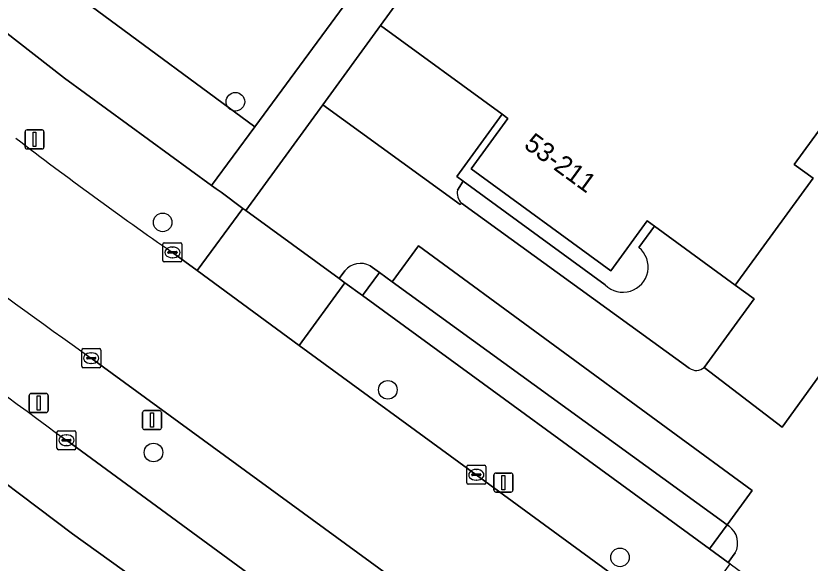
# Model space of a CAD drawing. Extents: x 159674 to 160531, y 382172 to 382904.
# Drawn here: x 159817.71 to 159859.39, y 382382.67 to 382411.39 of the extents above; entities that cross this region are included whole.
import ezdxf

# ---------------------------------------------------------------- set-up
doc = ezdxf.new("R2010")
doc.units = 0
for name, color, linetype in [('IMGEO_Berm_groen', 7, 'Continuous'), ('IMGEO_Boom', 7, 'Continuous'), ('IMGEO_Groenvoorziening', 7, 'Continuous'), ('IMGEO_Kolk', 7, 'Continuous'), ('IMGEO_Lichtmast', 7, 'Continuous'), ('IMGEO_Loofbos', 7, 'Continuous'), ('IMGEO_Pand', 7, 'Continuous'), ('IMGEO_Pand_nummerreeks', 7, 'Continuous'), ('IMGEO_Parkeervlak_open', 7, 'Continuous'), ('IMGEO_Rijbaan_lokaal_open', 7, 'Continuous'), ('IMGEO_Rijbaan_regionaal_gesloten', 7, 'Continuous'), ('IMGEO_Verkeersbordpaal', 7, 'Continuous'), ('IMGEO_Voetpad_open', 7, 'Continuous')]:
    doc.layers.add(name, color=color, linetype=linetype)

msp = doc.modelspace()

# ---------------------------------------------------------------- linework, layer by layer
at = {"layer": 'IMGEO_Berm_groen'}
for points in [[(159886.281, 382346.283), (159868.85, 382358.908), (159865.527, 382361.323), (159865.165, 382361.587), (159862.453, 382363.558), (159861.935, 382363.943), (159861.603, 382364.191), (159853.244, 382370.412), (159837.398, 382381.921), (159821.663, 382393.428)], [(159820.362, 382389.119), (159843.591, 382372.074), (159859.265, 382360.99), (159859.599, 382360.751), (159862.851, 382358.42), (159863.22, 382358.155), (159864.219, 382357.439), (159890.517, 382338.312), (159899.278, 382331.94), (159949.37, 382295.571), (159996.559, 382260.85), (159998.978, 382264.261), (159993.641, 382268.144), (159978.692, 382279.072), (159964.493, 382289.401), (159948.694, 382300.897), (159932.887, 382312.381), (159917.12, 382323.888), (159901.276, 382335.387), (159892.752, 382341.534), (159890.778, 382342.957), (159886.281, 382346.283)]]:
    msp.add_lwpolyline(points, dxfattribs=at)
for centre, radius, start, end in [((159963.031, 382594.312), 245.64, 230.30196, 234.86487), ((160053.044, 382708.523), 395.171, 230.95383, 233.92705), ((160055.936, 382709.342), 405.09, 231.68362, 234.71251)]:
    msp.add_arc(centre, radius, start, end, dxfattribs=at)
at = {"layer": 'IMGEO_Boom'}
for centre in [(159829.228, 382406.887), (159825.411, 382400.554), (159837.227, 382391.765), (159824.931, 382388.474), (159849.412, 382382.968)]:
    msp.add_circle(centre, 0.489, dxfattribs=at)
at = {"layer": 'IMGEO_Groenvoorziening'}
for points in [[(159849.589, 382425.968), (159848.535, 382426.737), (159852.596, 382432.305), (159850.847, 382433.63), (159844.306, 382424.692), (159830.242, 382405.57), (159827.974, 382402.485), (159828.223, 382402.31), (159828.473, 382402.136), (159829.622, 382401.286), (159829.772, 382401.177), (159833.812, 382406.727), (159836.843, 382410.89), (159840.818, 382416.34), (159841.96, 382415.507)], [(159837.457, 382397.431), (159836.782, 382397.921), (159835.897, 382396.709), (159854.105, 382383.419), (159855.03, 382384.685)]]:
    msp.add_lwpolyline(points, close=True, dxfattribs=at)
msp.add_lwpolyline([(159812.216, 382414.568), (159817.078, 382410.61), (159820.265, 382408.131), (159827.974, 382402.485), (159830.242, 382405.57), (159821.663, 382411.898)], dxfattribs=at)
at = {"layer": 'IMGEO_Kolk'}
for p, q in [((159825.496, 382399.478), (159826.348, 382399.478)), ((159825.421, 382398.552), (159825.421, 382399.404)), ((159825.909, 382399.258), (159825.934, 382399.258)), ((159826.422, 382399.404), (159826.422, 382398.552)), ((159825.68, 382398.972), (159825.68, 382398.984)), ((159826.118, 382398.935), (159825.72, 382398.935)), ((159825.723, 382399.021), (159826.121, 382399.021)), ((159825.932, 382398.698), (159825.907, 382398.698)), ((159826.164, 382398.984), (159826.164, 382398.972)), ((159826.348, 382398.478), (159825.496, 382398.478)), ((159821.161, 382393), (159821.161, 382393.852)), ((159821.236, 382393.926), (159822.088, 382393.926)), ((159821.649, 382393.706), (159821.674, 382393.706)), ((159822.162, 382393.852), (159822.162, 382393)), ((159821.42, 382393.42), (159821.42, 382393.432)), ((159821.858, 382393.383), (159821.46, 382393.383)), ((159821.463, 382393.469), (159821.861, 382393.469)), ((159821.904, 382393.432), (159821.904, 382393.42)), ((159822.088, 382392.926), (159821.236, 382392.926)), ((159821.672, 382393.146), (159821.647, 382393.146)), ((159819.861, 382388.693), (159819.861, 382389.545)), ((159819.936, 382389.619), (159820.788, 382389.619)), ((159820.862, 382389.545), (159820.862, 382388.693)), ((159820.12, 382389.113), (159820.12, 382389.125)), ((159820.558, 382389.076), (159820.16, 382389.076)), ((159820.163, 382389.162), (159820.561, 382389.162)), ((159820.349, 382389.399), (159820.374, 382389.399)), ((159820.604, 382389.125), (159820.604, 382389.113)), ((159820.372, 382388.839), (159820.347, 382388.839)), ((159820.788, 382388.619), (159819.936, 382388.619)), ((159841.445, 382387.804), (159842.297, 382387.804)), ((159841.37, 382386.878), (159841.37, 382387.73)), ((159841.858, 382387.584), (159841.883, 382387.584)), ((159842.371, 382387.73), (159842.371, 382386.878)), ((159841.629, 382387.298), (159841.629, 382387.31)), ((159842.067, 382387.261), (159841.669, 382387.261)), ((159841.672, 382387.347), (159842.07, 382387.347)), ((159841.881, 382387.024), (159841.856, 382387.024)), ((159842.113, 382387.31), (159842.113, 382387.298)), ((159842.297, 382386.804), (159841.445, 382386.804))]:
    msp.add_line(p, q, dxfattribs=at)
for points in [[(159825.496, 382399.478), (159826.348, 382399.478)], [(159825.421, 382398.552), (159825.421, 382399.404)], [(159826.422, 382399.404), (159826.422, 382398.552)], [(159826.348, 382398.478), (159825.496, 382398.478)], [(159821.161, 382393), (159821.161, 382393.852)], [(159821.236, 382393.926), (159822.088, 382393.926)], [(159822.162, 382393.852), (159822.162, 382393)], [(159822.088, 382392.926), (159821.236, 382392.926)], [(159819.861, 382388.693), (159819.861, 382389.545)], [(159819.936, 382389.619), (159820.788, 382389.619)], [(159820.862, 382389.545), (159820.862, 382388.693)], [(159820.788, 382388.619), (159819.936, 382388.619)], [(159841.445, 382387.804), (159842.297, 382387.804)], [(159841.37, 382386.878), (159841.37, 382387.73)], [(159842.371, 382387.73), (159842.371, 382386.878)], [(159842.297, 382386.804), (159841.445, 382386.804)]]:
    msp.add_lwpolyline(points, dxfattribs=at)
for centre, radius, start, end in [((159825.498, 382399.402), 0.0765, 91.552, 178.448), ((159825.498, 382399.402), 0.0765, 91.552, 178.448), ((159826.346, 382399.402), 0.0765, 1.552, 88.448), ((159826.346, 382399.402), 0.0765, 1.552, 88.448), ((159825.72, 382398.981), 0.0403, 85.8775, 175.7526), ((159825.717, 382398.971), 0.0366, 178.938, 274.7102), ((159826.121, 382398.978), 0.043, 264.8664, 352.4533), ((159826.125, 382398.983), 0.0386, 1.7309, 96.639), ((159825.498, 382398.554), 0.0765, 181.552, 268.448), ((159825.498, 382398.554), 0.0765, 181.552, 268.448), ((159826.346, 382398.554), 0.0765, 271.552, 358.448), ((159826.346, 382398.554), 0.0765, 271.552, 358.448), ((159821.238, 382393.85), 0.0765, 91.552, 178.448), ((159821.238, 382393.85), 0.0765, 91.552, 178.448), ((159822.086, 382393.85), 0.0765, 1.552, 88.448), ((159822.086, 382393.85), 0.0765, 1.552, 88.448), ((159821.46, 382393.429), 0.0403, 85.8775, 175.7526), ((159821.457, 382393.419), 0.0366, 178.938, 274.7102), ((159821.861, 382393.426), 0.043, 264.8664, 352.4533), ((159821.865, 382393.431), 0.0386, 1.7309, 96.639), ((159821.238, 382393.002), 0.0765, 181.552, 268.448), ((159821.238, 382393.002), 0.0765, 181.552, 268.448), ((159822.086, 382393.002), 0.0765, 271.552, 358.448), ((159822.086, 382393.002), 0.0765, 271.552, 358.448), ((159819.938, 382389.543), 0.0765, 91.552, 178.448), ((159819.938, 382389.543), 0.0765, 91.552, 178.448), ((159820.786, 382389.543), 0.0765, 1.552, 88.448), ((159820.786, 382389.543), 0.0765, 1.552, 88.448), ((159820.16, 382389.122), 0.0403, 85.8775, 175.7526), ((159820.157, 382389.112), 0.0366, 178.938, 274.7102), ((159820.561, 382389.119), 0.043, 264.8664, 352.4533), ((159820.565, 382389.124), 0.0386, 1.7309, 96.639), ((159819.938, 382388.695), 0.0765, 181.552, 268.448), ((159819.938, 382388.695), 0.0765, 181.552, 268.448), ((159820.786, 382388.695), 0.0765, 271.552, 358.448), ((159820.786, 382388.695), 0.0765, 271.552, 358.448), ((159841.447, 382387.728), 0.0765, 91.552, 178.448), ((159841.447, 382387.728), 0.0765, 91.552, 178.448), ((159842.295, 382387.728), 0.0765, 1.552, 88.448), ((159842.295, 382387.728), 0.0765, 1.552, 88.448), ((159841.669, 382387.307), 0.0403, 85.8775, 175.7526), ((159841.666, 382387.297), 0.0366, 178.938, 274.7102), ((159842.07, 382387.304), 0.043, 264.8664, 352.4533), ((159842.074, 382387.309), 0.0386, 1.7309, 96.639), ((159841.447, 382386.88), 0.0765, 181.552, 268.448), ((159841.447, 382386.88), 0.0765, 181.552, 268.448), ((159842.295, 382386.88), 0.0765, 271.552, 358.448), ((159842.295, 382386.88), 0.0765, 271.552, 358.448)]:
    msp.add_arc(centre, radius, start, end, dxfattribs=at)
for centre, major_axis, ratio, start_param, end_param in [((159825.908, 382398.978), (-0.387, 0.002), 0.722429, 4.712389, 7.853982), ((159825.933, 382398.978), (-0.39, 0.002), 0.717154, 1.570796, 4.712389), ((159821.648, 382393.426), (-0.387, 0.002), 0.722429, 4.712389, 7.853982), ((159821.673, 382393.426), (-0.39, 0.002), 0.717154, 1.570796, 4.712389), ((159820.348, 382389.119), (-0.387, 0.002), 0.722429, 4.712389, 7.853982), ((159820.373, 382389.119), (-0.39, 0.002), 0.717154, 1.570796, 4.712389), ((159841.857, 382387.304), (-0.387, 0.002), 0.722429, 4.712389, 7.853982), ((159841.882, 382387.304), (-0.39, 0.002), 0.717154, 1.570796, 4.712389)]:
    msp.add_ellipse(centre, major_axis=major_axis, ratio=ratio, start_param=start_param, end_param=end_param, dxfattribs=at)
at = {"layer": 'IMGEO_Lichtmast'}
for p, q in [((159818.192, 382404.506), (159818.192, 382405.306)), ((159818.192, 382405.306), (159818.192, 382404.506)), ((159818.292, 382405.406), (159819.082, 382405.406)), ((159819.082, 382405.406), (159818.292, 382405.406)), ((159819.182, 382405.306), (159819.182, 382404.506)), ((159819.182, 382404.506), (159819.182, 382405.306)), ((159819.082, 382404.406), (159818.292, 382404.406)), ((159818.292, 382404.406), (159819.082, 382404.406)), ((159818.509, 382391.573), (159819.299, 382391.573)), ((159819.299, 382391.573), (159818.509, 382391.573)), ((159818.409, 382390.673), (159818.409, 382391.473)), ((159818.409, 382391.473), (159818.409, 382390.673)), ((159819.399, 382391.473), (159819.399, 382390.673)), ((159819.399, 382390.673), (159819.399, 382391.473)), ((159819.299, 382390.573), (159818.509, 382390.573)), ((159818.509, 382390.573), (159819.299, 382390.573)), ((159842.898, 382387.395), (159843.688, 382387.395)), ((159843.688, 382387.395), (159842.898, 382387.395)), ((159842.798, 382386.495), (159842.798, 382387.295)), ((159842.798, 382387.295), (159842.798, 382386.495)), ((159843.788, 382387.295), (159843.788, 382386.495)), ((159843.788, 382386.495), (159843.788, 382387.295)), ((159843.688, 382386.395), (159842.898, 382386.395)), ((159842.898, 382386.395), (159843.688, 382386.395))]:
    msp.add_line(p, q, dxfattribs=at)
for points in [[(159818.612, 382405.281), (159818.762, 382405.281), (159818.762, 382404.531), (159818.612, 382404.531), (159818.612, 382405.281)], [(159818.829, 382391.448), (159818.979, 382391.448), (159818.979, 382390.698), (159818.829, 382390.698), (159818.829, 382391.448)], [(159843.218, 382387.27), (159843.368, 382387.27), (159843.368, 382386.52), (159843.218, 382386.52), (159843.218, 382387.27)]]:
    msp.add_lwpolyline(points, dxfattribs=at)
for centre, start, end in [((159818.292, 382405.306), 90, 180), ((159818.292, 382405.306), 90, 180), ((159819.082, 382405.306), 0, 90), ((159819.082, 382405.306), 360, 90), ((159818.292, 382404.506), 180, 270), ((159818.292, 382404.506), 180, 270), ((159819.082, 382404.506), 270, 0), ((159819.082, 382404.506), 270, 0), ((159818.509, 382391.473), 90, 180), ((159818.509, 382391.473), 90, 180), ((159819.299, 382391.473), 0, 90), ((159819.299, 382391.473), 360, 90), ((159818.509, 382390.673), 180, 270), ((159818.509, 382390.673), 180, 270), ((159819.299, 382390.673), 270, 0), ((159819.299, 382390.673), 270, 0), ((159842.898, 382387.295), 90, 180), ((159842.898, 382387.295), 90, 180), ((159843.688, 382387.295), 0, 90), ((159843.688, 382387.295), 360, 90), ((159842.898, 382386.495), 180, 270), ((159842.898, 382386.495), 180, 270), ((159843.688, 382386.495), 270, 0), ((159843.688, 382386.495), 270, 0)]:
    msp.add_arc(centre, 0.1, start, end, dxfattribs=at)
at = {"layer": 'IMGEO_Loofbos'}
msp.add_lwpolyline([(159844.306, 382424.692), (159829.073, 382435.778), (159802.513, 382455.107), (159801.476, 382453.322), (159795.918, 382443.754), (159798.367, 382442.276), (159799.129, 382443.565), (159801.195, 382446.998), (159806.598, 382443.777), (159802.505, 382436.914), (159797.102, 382440.135), (159797.743, 382441.22), (159795.303, 382442.693), (159791.814, 382436.688), (159800.943, 382428.659), (159811.368, 382419.491), (159818.446, 382414.27), (159821.663, 382411.898), (159830.242, 382405.57)], close=True, dxfattribs=at)
at = {"layer": 'IMGEO_Pand'}
msp.add_lwpolyline([(159859.644, 382427.226), (159852.625, 382432.345), (159852.596, 382432.305), (159848.535, 382426.737), (159849.589, 382425.968), (159841.96, 382415.507), (159840.818, 382416.34), (159836.843, 382410.89), (159843.227, 382406.234), (159843.532, 382406.011), (159841.602, 382403.365), (159848.938, 382398.015), (159850.846, 382400.63), (159851.228, 382400.352), (159855.462, 382397.264), (159859.552, 382402.873), (159858.555, 382403.6), (159860.298, 382405.99)], dxfattribs=at)
at = {"layer": 'IMGEO_Parkeervlak_open'}
for points in [[(159872.754, 382419.56), (159869.498, 382415.052), (159862.036, 382404.723), (159860.298, 382405.99), (159858.555, 382403.6), (159859.552, 382402.873), (159855.462, 382397.264), (159856.458, 382396.538), (159853.834, 382392.94), (159857.921, 382389.804), (159870.802, 382407.636), (159877.131, 382416.399)], [(159837.457, 382397.431), (159855.03, 382384.685), (159856.343, 382386.484), (159852.103, 382389.593), (159838.83, 382399.324)]]:
    msp.add_lwpolyline(points, close=True, dxfattribs=at)
for points in [[(159843.227, 382406.234), (159836.843, 382410.89), (159833.812, 382406.727), (159841.031, 382401.489), (159841.09, 382401.57)], [(159840.89, 382402.252), (159841.185, 382402.712), (159840.841, 382402.963), (159843.227, 382406.234)]]:
    msp.add_lwpolyline(points, dxfattribs=at)
msp.add_arc((159841.558, 382402.078), 0.69, 165.3689, 227.3192, dxfattribs=at)
at = {"layer": 'IMGEO_Rijbaan_lokaal_open'}
for points in [[(159866.632, 382443.882), (159864.148, 382440.72), (159860.272, 382435.539), (159875.867, 382423.871), (159872.754, 382419.56), (159877.131, 382416.399), (159870.802, 382407.636), (159857.921, 382389.804), (159853.834, 382392.94)], [(159855.462, 382383.204), (159855.086, 382382.703), (159855.186, 382382.63), (159860.432, 382378.766), (159860.819, 382379.287), (159886.628, 382414.084), (159866.632, 382443.882)], [(159853.05, 382392.893), (159841.09, 382401.57), (159841.031, 382401.489), (159833.812, 382406.727), (159829.772, 382401.177), (159834.672, 382397.603), (159834.972, 382398.013)], [(159836.299, 382398.271), (159836.782, 382397.921), (159837.457, 382397.431), (159838.83, 382399.324), (159852.103, 382389.593), (159856.343, 382386.484), (159855.03, 382384.685), (159855.139, 382384.606)], [(159871.799, 382365.514), (159869.691, 382367.042), (159869.338, 382367.299), (159866.106, 382369.642), (159865.765, 382369.89), (159858.632, 382375.062), (159858.078, 382375.421), (159852.819, 382379.291), (159841.871, 382387.303), (159832.567, 382394.095), (159827.221, 382398.024), (159825.921, 382398.977)], [(159821.663, 382393.428), (159837.398, 382381.921), (159853.244, 382370.412), (159861.603, 382364.191), (159861.935, 382363.943), (159862.453, 382363.558), (159865.165, 382361.587), (159865.527, 382361.323), (159868.85, 382358.908), (159886.281, 382346.283), (159890.778, 382342.957), (159892.752, 382341.534), (159901.276, 382335.387), (159917.12, 382323.888), (159932.887, 382312.381), (159948.694, 382300.897), (159964.493, 382289.401), (159978.692, 382279.072), (159993.641, 382268.144), (159998.978, 382264.261), (160000, 382263.517), (160011.011, 382255.498), (160014.603, 382252.861)]]:
    msp.add_lwpolyline(points, dxfattribs=at)
for centre, radius, start, end in [((159963.031, 382594.312), 245.64, 230.30196, 234.86487), ((159948.559, 382575.441), 214.895, 232.48935, 235.20163), ((159835.793, 382397.332), 1.067, 61.6759, 140.3289), ((159853.411, 382393.432), 0.649, 236.1974, 310.664), ((159854.484, 382383.717), 1.104, 332.332, 53.6154)]:
    msp.add_arc(centre, radius, start, end, dxfattribs=at)
at = {"layer": 'IMGEO_Rijbaan_regionaal_gesloten'}
for points in [[(159852.329, 382361.157), (159844.157, 382367.109), (159837.704, 382371.808), (159830.495, 382377.097), (159827.249, 382379.442), (159823.962, 382381.843), (159820.684, 382384.211), (159814.303, 382388.992), (159807.911, 382394.074), (159804.781, 382396.563), (159798.605, 382401.728), (159792.566, 382406.778), (159789.566, 382409.451), (159786.527, 382412.16), (159783.563, 382414.878), (159780.579, 382417.615), (159777.618, 382420.427)], [(159777.618, 382420.427), (159780.579, 382417.615), (159783.563, 382414.878), (159786.527, 382412.16), (159789.566, 382409.451), (159792.566, 382406.778), (159798.605, 382401.728), (159804.781, 382396.563), (159807.911, 382394.074), (159814.303, 382388.992), (159820.684, 382384.211), (159823.962, 382381.843), (159827.249, 382379.442), (159830.495, 382377.097), (159837.704, 382371.808), (159844.157, 382367.109), (159852.329, 382361.157)], [(160025.936, 382239.279), (160019.886, 382243.714), (160018.171, 382244.971), (160011.311, 382250), (160009.795, 382251.111), (160000, 382258.318), (159996.559, 382260.85), (159949.37, 382295.571), (159899.278, 382331.94), (159890.517, 382338.312), (159864.219, 382357.439), (159863.22, 382358.155), (159862.851, 382358.42), (159859.599, 382360.751), (159859.265, 382360.99), (159843.591, 382372.074), (159820.362, 382389.119)]]:
    msp.add_lwpolyline(points, dxfattribs=at)
for centre, radius, start, end in [((160053.044, 382708.523), 395.171, 230.95383, 233.92705), ((160055.936, 382709.342), 405.09, 231.68362, 234.71251)]:
    msp.add_arc(centre, radius, start, end, dxfattribs=at)
at = {"layer": 'IMGEO_Verkeersbordpaal'}
for p, q in [((159824.356, 382389.776), (159824.356, 382390.576)), ((159824.356, 382390.576), (159824.356, 382389.776)), ((159824.456, 382390.676), (159825.246, 382390.676)), ((159825.246, 382390.676), (159824.456, 382390.676)), ((159825.346, 382390.576), (159825.346, 382389.776)), ((159825.346, 382389.776), (159825.346, 382390.576)), ((159825.246, 382389.676), (159824.456, 382389.676)), ((159824.456, 382389.676), (159825.246, 382389.676))]:
    msp.add_line(p, q, dxfattribs=at)
msp.add_lwpolyline([(159824.776, 382390.551), (159824.926, 382390.551), (159824.926, 382389.801), (159824.776, 382389.801), (159824.776, 382390.551)], dxfattribs=at)
for centre, start, end in [((159824.456, 382390.576), 90, 180), ((159824.456, 382390.576), 90, 180), ((159825.246, 382390.576), 0, 90), ((159825.246, 382390.576), 360, 90), ((159824.456, 382389.776), 180, 270), ((159824.456, 382389.776), 180, 270), ((159825.246, 382389.776), 270, 0), ((159825.246, 382389.776), 270, 0)]:
    msp.add_arc(centre, 0.1, start, end, dxfattribs=at)
at = {"layer": 'IMGEO_Voetpad_open'}
for points in [[(159825.921, 382398.977), (159827.221, 382398.024), (159829.622, 382401.286), (159828.473, 382402.136), (159828.223, 382402.31), (159827.974, 382402.485), (159820.265, 382408.131), (159817.078, 382410.61), (159812.216, 382414.568)], [(159850.403, 382399.229), (159851.228, 382400.352), (159850.846, 382400.63), (159848.938, 382398.015), (159841.602, 382403.365), (159843.532, 382406.011), (159843.227, 382406.234), (159840.841, 382402.963), (159841.185, 382402.712), (159848.639, 382397.273)], [(159848.639, 382397.273), (159841.185, 382402.712), (159840.89, 382402.252)], [(159841.09, 382401.57), (159853.05, 382392.893)], [(159855.462, 382397.264), (159851.228, 382400.352), (159850.403, 382399.229)], [(159836.782, 382397.921), (159836.299, 382398.271)], [(159834.972, 382398.013), (159834.672, 382397.603), (159834.968, 382397.387), (159835.897, 382396.709), (159836.782, 382397.921)], [(159853.834, 382392.94), (159856.458, 382396.538), (159855.462, 382397.264)], [(159855.139, 382384.606), (159855.03, 382384.685), (159854.105, 382383.419), (159855.086, 382382.703), (159855.462, 382383.204)]]:
    msp.add_lwpolyline(points, dxfattribs=at)
for points in [[(159829.772, 382401.177), (159829.622, 382401.286), (159827.221, 382398.024), (159832.567, 382394.095), (159834.968, 382397.387), (159834.672, 382397.603)], [(159835.897, 382396.709), (159834.968, 382397.387), (159832.567, 382394.095), (159841.871, 382387.303), (159852.819, 382379.291), (159855.186, 382382.63), (159855.086, 382382.703), (159854.105, 382383.419)]]:
    msp.add_lwpolyline(points, close=True, dxfattribs=at)
for centre, radius, start, end in [((159948.559, 382575.441), 214.895, 232.48935, 235.20163), ((159841.558, 382402.078), 0.69, 165.3689, 227.3192), ((159849.571, 382398.206), 1.319, 225.0431, 50.866), ((159849.571, 382398.206), 1.319, 225.0431, 50.866), ((159835.793, 382397.332), 1.067, 61.6759, 140.3289), ((159853.411, 382393.432), 0.649, 236.1974, 310.664), ((159854.484, 382383.717), 1.104, 332.332, 53.6154)]:
    msp.add_arc(centre, radius, start, end, dxfattribs=at)

# ---------------------------------------------------------------- texts
at = {"layer": 'IMGEO_Pand_nummerreeks'}
msp.add_text('53-211', height=1, rotation=323.8979, dxfattribs=at).set_placement((159844.312, 382404.507))

doc.saveas('drawing.dxf')
